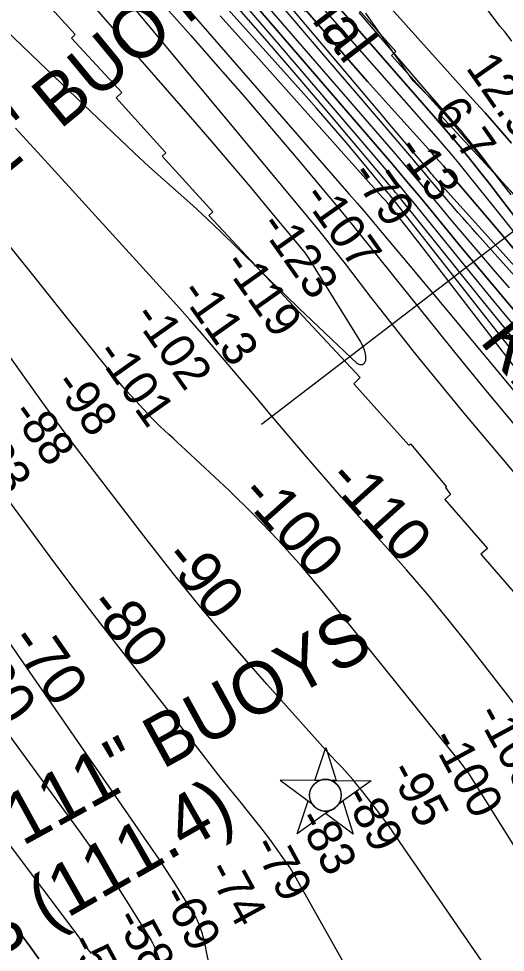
# Model space of a CAD drawing. Extents: x 3625074 to 3663148, y 511451 to 537151.
# Drawn here: x 3630601 to 3631539, y 530470 to 532267 of the extents above; entities that cross this region are included whole.
import ezdxf

# ---------------------------------------------------------------- set-up
doc = ezdxf.new("R2010")
doc.units = 0
for name, color, linetype in [('V-CHAN-NAID', 7, 'Continuous'), ('V-RIVR-EDGE', 7, 'Continuous'), ('V-RIVR-IDEN', 7, 'Continuous'), ('V-RIVR-RANG', 7, 'Continuous'), ('V-RRAP-RVMT', 7, 'Continuous'), ('V-RRAP-RVMT-IDEN', 7, 'Continuous'), ('V-SITE-VEGE', 7, 'Continuous'), ('V-TOPO-DPTH', 7, 'Continuous'), ('V-TOPO-MAJR', 7, 'Continuous'), ('V-TOPO-MAJR-IDEN', 7, 'Continuous'), ('V-TOPO-MINR', 7, 'Continuous'), ('V-TOPO-MINR-IDEN', 7, 'Continuous'), ('V-TOPO-WATR', 7, 'Continuous')]:
    doc.layers.add(name, color=color, linetype=linetype)

msp = doc.modelspace()

# ---------------------------------------------------------------- linework, layer by layer
at = {"layer": 'V-CHAN-NAID'}
for points in [[(3631181, 530800.8), (3631171.5, 530800.9), (3631192.6, 530864.4), (3631212.8, 530800.6), (3631203.2, 530800.6), (3631201.6, 530801.2), (3631199.6, 530801.8), (3631197.5, 530802.3), (3631195.5, 530802.6), (3631194.3, 530802.7), (3631192.8, 530802.8), (3631191.1, 530802.8), (3631189.7, 530802.7), (3631187.8, 530802.5), (3631186.4, 530802.3), (3631184.6, 530801.9), (3631183.1, 530801.5), (3631182.1, 530801.2)], [(3631181, 530800.8), (3631104.6, 530801.3), (3631166.1, 530755.9), (3631165, 530757.9), (3631164.2, 530759.5), (3631163.4, 530761.5), (3631162.7, 530763.5), (3631162.3, 530764.8), (3631162, 530766.5), (3631161.7, 530767.9), (3631161.5, 530769.5), (3631161.4, 530771.2), (3631161.4, 530772.8), (3631161.5, 530774.9), (3631161.7, 530776.5), (3631162.1, 530778.7), (3631162.6, 530780.6), (3631163.2, 530782.5), (3631163.8, 530784.2), (3631164.5, 530785.8), (3631165.4, 530787.3), (3631166.4, 530789.1), (3631167.5, 530790.5), (3631168.5, 530791.8), (3631169.5, 530792.9), (3631170.8, 530794.3), (3631171.8, 530795.2), (3631173.5, 530796.6), (3631174.7, 530797.5), (3631176.4, 530798.6), (3631178.2, 530799.5), (3631179.6, 530800.2)], [(3631203.2, 530800.6), (3631279.7, 530800.1), (3631217.5, 530755.6), (3631218.4, 530757.1), (3631219.4, 530758.9), (3631220.1, 530760.5), (3631220.9, 530762.5), (3631221.4, 530764.2), (3631221.8, 530765.9), (3631222.2, 530767.9), (3631222.3, 530769.5), (3631222.5, 530771.7), (3631222.4, 530773.7), (3631222.3, 530776), (3631222, 530777.7), (3631221.5, 530779.9), (3631220.9, 530782.1), (3631220.1, 530784.1), (3631219.5, 530785.5), (3631218.4, 530787.4), (3631217.4, 530789.1), (3631216.2, 530790.8), (3631214.9, 530792.4), (3631213.6, 530793.8), (3631212, 530795.3), (3631210.3, 530796.7), (3631208.6, 530797.9), (3631206.7, 530799), (3631205.2, 530799.8)], [(3631199.5, 530742.7), (3631137.3, 530698.2), (3631158.4, 530761.6), (3631166.1, 530755.9), (3631166.8, 530755), (3631168.1, 530753.1), (3631169.4, 530751.7), (3631170.8, 530750.2), (3631172.2, 530749), (3631173.7, 530747.8), (3631175.1, 530746.8), (3631176.7, 530745.8), (3631178.5, 530744.9), (3631180.2, 530744.1), (3631181.7, 530743.5), (3631183.3, 530743), (3631185.5, 530742.4), (3631187.1, 530742.1), (3631189.1, 530741.9), (3631190.6, 530741.8), (3631192.5, 530741.7), (3631194.2, 530741.8), (3631195.9, 530742), (3631197.8, 530742.3)], [(3631217.5, 530755.6), (3631225.3, 530761.2), (3631245.5, 530697.4), (3631191.7, 530737.1), (3631199.5, 530742.7), (3631201.1, 530743.2), (3631202.8, 530743.7), (3631204.9, 530744.6), (3631206.7, 530745.5), (3631208.5, 530746.6), (3631210.3, 530747.8), (3631211.8, 530749.1), (3631213.1, 530750.3), (3631214.5, 530751.7), (3631215.7, 530753.1), (3631216.8, 530754.5)]]:
    msp.add_lwpolyline(points, close=True, dxfattribs=at)
msp.add_circle((3631191.9, 530772.3), 30.5, dxfattribs=at)
at = {"layer": 'V-RIVR-EDGE'}
msp.add_lwpolyline([(3632616.5, 530359.5), (3632551.2, 530504.9), (3632526.9, 530565), (3632500, 530613.5), (3632468.3, 530660.7), (3632424.3, 530720.9), (3632375.5, 530808.6), (3632335.9, 530879.8), (3632296.8, 530951.6), (3632193.7, 531111.2), (3632160.1, 531171.3), (3632085.6, 531248.1), (3632017.2, 531345.7), (3631978.1, 531409.5), (3631886.6, 531550), (3631859.1, 531580.7), (3631768.7, 531690), (3631650.7, 531826.3), (3631587.8, 531891.4), (3631527.9, 531958.4), (3631408.2, 532100.2), (3631361.1, 532147.5), (3631269.5, 532277.6)], dxfattribs=at)
at = {"layer": 'V-RIVR-RANG'}
msp.add_line((3631862.8, 532093.9), (3631068.6, 531486.3), dxfattribs=at)
at = {"layer": 'V-RRAP-RVMT'}
for p, q in [((3631327.8, 532204), (3631232.6, 532311.2)), ((3630663.9, 532286.7), (3630709.3, 532236.8)), ((3630709.3, 532236.8), (3630702.2, 532229.6)), ((3630702.2, 532229.6), (3630799.5, 532125.1)), ((3631319, 532196.3), (3631327.8, 532204)), ((3631418, 532087.2), (3631319, 532196.3)), ((3630799.5, 532125.1), (3630788.7, 532115)), ((3630788.7, 532115), (3630884.4, 532009.2)), ((3631412.8, 532082.4), (3631418, 532087.2)), ((3631601.6, 531878.4), (3631412.8, 532082.4)), ((3630884.4, 532009.2), (3630877.3, 532002.3)), ((3630877.3, 532002.3), (3630975.1, 531895.5)), ((3630975.1, 531895.5), (3630966.9, 531888.1)), ((3630966.9, 531888.1), (3631259, 531576.3)), ((3631259, 531576.3), (3631246.4, 531564.3)), ((3631246.4, 531564.3), (3631352.6, 531446.2)), ((3631352.6, 531446.2), (3631355.9, 531449)), ((3631355.9, 531449), (3631425, 531366.1)), ((3631432.8, 531351.2), (3631422, 531341.9)), ((3631425, 531366.1), (3631423, 531364.4)), ((3631423, 531364.4), (3631432.8, 531351.2)), ((3631422, 531341.9), (3631504, 531247.5)), ((3631504, 531247.5), (3631491.1, 531236.3)), ((3631491.1, 531236.3), (3631562.5, 531154))]:
    msp.add_line(p, q, dxfattribs=at)
at = {"layer": 'V-SITE-VEGE'}
msp.add_lwpolyline([(3631551.1, 532224), (3631538, 532241.5), (3631527.8, 532252.9), (3631495.6, 532295.9)], dxfattribs=at)
at = {"layer": 'V-TOPO-DPTH'}
for points in [[(3630735.4, 532840.6), (3631404.7, 532075.2), (3631428.2, 532047.8), (3631451.4, 532020.3), (3631474.2, 531992.3), (3631496.6, 531964.1), (3631506.8, 531951), (3631533.9, 531916), (3631560.9, 531880.8)], [(3631560.9, 531880.8), (3631533.9, 531916), (3631506.8, 531951), (3631496.6, 531964.1), (3631474.2, 531992.3), (3631451.4, 532020.3), (3631428.2, 532047.8), (3631404.7, 532075.2), (3630735.4, 532840.6)], [(3630664.1, 532771), (3631322.4, 532011.4), (3631344.4, 531985.9), (3631366.3, 531960.3), (3631388, 531934.6), (3631409.7, 531908.8), (3631433, 531880.7), (3631455.3, 531854.2), (3631477.7, 531827.8), (3631500.2, 531801.5), (3631522.9, 531775.3), (3631545.7, 531749.3)], [(3630664.1, 532771), (3631322.4, 532011.4), (3631344.4, 531985.9), (3631366.3, 531960.3), (3631388, 531934.6), (3631409.7, 531908.8), (3631433, 531880.7), (3631455.3, 531854.2), (3631477.7, 531827.8), (3631500.2, 531801.5), (3631522.9, 531775.3), (3631545.7, 531749.3)], [(3631563.5, 531696.6), (3631526.5, 531740.2), (3631489.7, 531784.1), (3631453.1, 531828.2), (3631383.9, 531912), (3631368, 531931.1), (3631352, 531950.2), (3631335.9, 531969.2), (3631319.7, 531988.2), (3630888.7, 532488.3)], [(3630888.7, 532488.3), (3631319.7, 531988.2), (3631335.9, 531969.2), (3631352, 531950.2), (3631368, 531931.1), (3631383.9, 531912), (3631453.1, 531828.2), (3631489.7, 531784.1), (3631526.5, 531740.2), (3631563.5, 531696.6)], [(3631234.7, 532380.8), (3631482.6, 532104.9), (3631499.8, 532085.7), (3631516.8, 532066.4), (3631533.8, 532047), (3631550.6, 532027.6)], [(3631596.7, 531727.4), (3631484.5, 531852.5), (3631475.1, 531862.9), (3631465.8, 531873.3), (3631456.5, 531883.8), (3631447.3, 531894.2), (3631438.1, 531904.8), (3631428.9, 531915.3), (3631419.8, 531926), (3631410.8, 531936.7), (3631405.3, 531943.3), (3631393.6, 531957.3), (3631381.9, 531971.3), (3631370, 531985.2), (3631358.2, 531999.2), (3631255.9, 532118.9), (3631192.9, 532192.6), (3631129.9, 532266.4), (3631067, 532340.2)], [(3631596.7, 531727.4), (3631484.5, 531852.5), (3631475.1, 531862.9), (3631465.8, 531873.3), (3631456.5, 531883.8), (3631447.3, 531894.2), (3631438.1, 531904.8), (3631428.9, 531915.3), (3631419.8, 531926), (3631410.8, 531936.7), (3631405.3, 531943.3), (3631393.6, 531957.3), (3631381.9, 531971.3), (3631370, 531985.2), (3631358.2, 531999.2), (3631255.9, 532118.9), (3631192.9, 532192.6), (3631129.9, 532266.4), (3631067, 532340.2)], [(3631137.2, 532303.2), (3631182.1, 532250.6), (3631227.3, 532198.3), (3631273, 532146.5), (3631319.1, 532095), (3631396.6, 532009.3), (3631404.1, 532000.8), (3631411.7, 531992.3), (3631419.2, 531983.7), (3631426.6, 531975.1), (3631537.8, 531844.5), (3631599.9, 531769.8)], [(3631599.9, 531769.8), (3631537.8, 531844.5), (3631426.6, 531975.1), (3631419.2, 531983.7), (3631411.7, 531992.3), (3631404.1, 532000.8), (3631396.6, 532009.3), (3631319.1, 532095), (3631273, 532146.5), (3631227.3, 532198.3), (3631182.1, 532250.6), (3631137.2, 532303.2)], [(3630590.9, 530523.3), (3630607.5, 530501.6), (3630623.6, 530479.6), (3630639.2, 530457.2)], [(3630639.2, 530457.2), (3630623.6, 530479.6), (3630607.5, 530501.6), (3630590.9, 530523.3)]]:
    msp.add_lwpolyline(points, dxfattribs=at)
at = {"layer": 'V-TOPO-MAJR'}
for points in [[(3630575.5, 532635.8), (3630932.4, 532234.8), (3630984.7, 532175.5), (3631036.6, 532115.9), (3631088, 532055.9), (3631139.1, 531995.6), (3631231.1, 531885.9), (3631235.8, 531880.2), (3631240.6, 531874.5), (3631245.3, 531868.7), (3631250, 531862.9), (3631440.6, 531625.2), (3631497.6, 531555.5), (3631555.2, 531486.5), (3631614.1, 531418.4), (3631673.7, 531351), (3631759.9, 531255.2), (3631776.9, 531236), (3631793.7, 531216.8)], [(3631575.3, 531652.7), (3631522.9, 531716), (3631470.8, 531779.4), (3631360.3, 531915), (3631349.6, 531928), (3631338.8, 531941), (3631328, 531953.8), (3631317.1, 531966.7), (3631101.6, 532218.8), (3631022.3, 532311)], [(3631714.4, 530421.9), (3631469.8, 530812), (3631468.9, 530813.3), (3631466.8, 530816.3), (3631464.3, 530819.7), (3631463.1, 530821.4), (3631461.8, 530823), (3631458.7, 530827.2), (3631455.8, 530830.9), (3631453, 530834.6), (3631450.1, 530838.3), (3631447.1, 530841.9), (3631189.6, 531161.2), (3631146, 531213), (3631101, 531263.5), (3631054, 531312.1), (3631005.5, 531359.4), (3630922.8, 531436.8), (3630914.7, 531444.4), (3630906.4, 531451.9), (3630898.1, 531459.4), (3630889.8, 531466.8), (3630881.5, 531474.2), (3630873.4, 531481.9), (3630865.5, 531489.7), (3630857.8, 531497.8), (3630817.5, 531540.9), (3630808.4, 531550.8), (3630799.6, 531560.9), (3630790.9, 531571.1), (3630782.4, 531581.5), (3630683.5, 531705.1), (3630625.5, 531777.2), (3630567.3, 531849.2)], [(3630414.9, 530899.7), (3630722.5, 530491.2), (3630728.4, 530483.4), (3630734.2, 530475.6), (3630740.1, 530467.9)]]:
    msp.add_lwpolyline(points, dxfattribs=at)
at = {"layer": 'V-TOPO-MINR'}
for points in [[(3631557.6, 531789.4), (3631421.7, 531939.7), (3631418.8, 531942.9), (3631415.9, 531946.1), (3631413.1, 531949.4), (3631410.2, 531952.6), (3631407.3, 531955.8), (3631404.5, 531959.1), (3631401.7, 531962.4), (3631398.9, 531965.7), (3631397.1, 531967.9), (3631393.3, 531972.4), (3631389.6, 531976.8), (3631385.9, 531981.2), (3631382.2, 531985.6), (3631352.6, 532020.4), (3631334.1, 532042.2), (3631315.6, 532064), (3631297.1, 532085.8), (3631278.6, 532107.7), (3630700.4, 532792.3)], [(3631598.1, 531569.9), (3631522.1, 531665.9), (3631322.1, 531920.1), (3631319.8, 531923), (3631317.5, 531925.9), (3631315.2, 531928.8), (3631312.8, 531931.6), (3631260.9, 531994.1), (3631232.4, 532028), (3631203.7, 532061.6), (3631174.5, 532095), (3631145.1, 532128.1), (3630644.3, 532686.4)], [(3630506.3, 532563.9), (3630935.4, 532073.4), (3630972.7, 532030.4), (3631009.8, 531987.1), (3631046.5, 531943.6), (3631083, 531899.9), (3631149.6, 531819.4), (3631152.5, 531815.7), (3631155.3, 531811.9), (3631158, 531808), (3631160.6, 531804.1), (3631259.7, 531645.2), (3631264.1, 531636.5), (3631267.3, 531627.6), (3631268.8, 531618.3), (3631269.2, 531608.7), (3631266.7, 531603.7), (3631263.4, 531600.7)], [(3631563.5, 531696.6), (3631526.5, 531740.2), (3631489.7, 531784.1), (3631453.1, 531828.2), (3631383.9, 531912), (3631368, 531931.1), (3631352, 531950.2), (3631335.9, 531969.2), (3631319.7, 531988.2), (3630888.7, 532488.3)], [(3630732.5, 532396.6), (3631157.4, 531885.5), (3631175.8, 531863.1), (3631194, 531840.7), (3631211.9, 531818), (3631229.7, 531795.2), (3631279.6, 531730.3), (3631322.2, 531675.8), (3631365.1, 531621.7), (3631408.8, 531568), (3631452.9, 531514.8), (3631465.3, 531500), (3631503.6, 531454.4), (3631541.9, 531408.9), (3631580.3, 531363.5), (3631618.8, 531318.1), (3631657.2, 531272.7), (3631695.4, 531227.2)], [(3631571.5, 531836.1), (3631525.9, 531893.6), (3631465.1, 531969.2), (3631449.4, 531988.5), (3631433.5, 532007.6), (3631417.3, 532026.6), (3631401, 532045.4), (3631091, 532397.1)], [(3631550.6, 532027.6), (3631533.8, 532047), (3631516.8, 532066.4), (3631499.8, 532085.7), (3631482.6, 532104.9), (3631234.7, 532380.8)], [(3631596.7, 531727.4), (3631484.5, 531852.5), (3631475.1, 531862.9), (3631465.8, 531873.3), (3631456.5, 531883.8), (3631447.3, 531894.2), (3631438.1, 531904.8), (3631428.9, 531915.3), (3631419.8, 531926), (3631410.8, 531936.7), (3631405.3, 531943.3), (3631393.6, 531957.3), (3631381.9, 531971.3), (3631370, 531985.2), (3631358.2, 531999.2), (3631255.9, 532118.9), (3631192.9, 532192.6), (3631129.9, 532266.4), (3631067, 532340.2)], [(3630886.7, 532332.4), (3631236.8, 531930.3), (3631252.8, 531911.8), (3631268.8, 531893.2), (3631284.7, 531874.6), (3631300.4, 531855.9), (3631354.3, 531791.7), (3631397, 531740.9), (3631439.5, 531690), (3631482, 531639), (3631524.4, 531588), (3631526.9, 531585), (3631570.4, 531532.4), (3631613.7, 531479.6)], [(3631599.9, 531769.8), (3631537.8, 531844.5), (3631426.6, 531975.1), (3631419.2, 531983.7), (3631411.7, 531992.3), (3631404.1, 532000.8), (3631396.6, 532009.3), (3631319.1, 532095), (3631273, 532146.5), (3631227.3, 532198.3), (3631182.1, 532250.6), (3631137.2, 532303.2)], [(3631554.8, 531650.2), (3631485.8, 531735.4), (3631339.3, 531917.8), (3631333.2, 531925.3), (3631327.1, 531932.7), (3631321, 531940.1), (3631314.8, 531947.5), (3631202, 532081.1), (3631139, 532154.9), (3631075.7, 532228.4), (3631011.7, 532301.4)], [(3631263.4, 531600.7), (3631259, 531600.6), (3631253.8, 531602.5), (3631140.9, 531710), (3631113.4, 531736.3), (3631086, 531762.8), (3631058.7, 531789.5), (3631031.6, 531816.3), (3631018.5, 531829.3), (3630991.5, 531855.7), (3630964.1, 531881.8), (3630936.2, 531907.3), (3630908, 531932.4), (3630879.8, 531957.5), (3630851.7, 531982.8), (3630824, 532008.5), (3630796.5, 532034.4), (3630640.9, 532183), (3630590.8, 532231.3), (3630541.1, 532280)], [(3631619.5, 531514.5), (3631371.7, 531836.2), (3631364.1, 531846.1), (3631356.5, 531856), (3631348.9, 531865.8), (3631341.3, 531875.7), (3631335.3, 531883.5), (3631330.6, 531889.4), (3631325.9, 531895.3), (3631321.1, 531901.1), (3631316.2, 531906.8), (3631311.2, 531912.5), (3631306.3, 531918.2), (3631301.3, 531923.9), (3631296.3, 531929.5), (3631147.7, 532095.5), (3631068.4, 532184.1), (3630989.1, 532272.7)], [(3631549.7, 531928.3), (3631536.3, 531945.5), (3631523.1, 531962.7), (3631510.5, 531979.5), (3631503.6, 531988.4), (3631496.8, 531997.4), (3631489.9, 532006.3), (3631483, 532015.1), (3631476, 532024), (3631469, 532032.7), (3631461.7, 532041.3), (3631454.4, 532049.9), (3631383.9, 532131.1), (3631341.4, 532180.3), (3631299.1, 532229.7), (3631257.1, 532279.4)], [(3631570.9, 530929.3), (3631467.5, 531061.9), (3631428.5, 531110.8), (3631388.7, 531159.1), (3631347.9, 531206.5), (3631306.3, 531253.3), (3631291.1, 531270), (3631256.8, 531308.1), (3631222.7, 531346.4), (3631188.9, 531385.1), (3631155.4, 531424), (3631122.1, 531463), (3631088.8, 531502.1), (3631055.6, 531541.3), (3631022.5, 531580.4), (3630986.6, 531622.9), (3630968, 531644.6), (3630949.2, 531666.3), (3630930.2, 531687.7), (3630911.1, 531709), (3630658.3, 531986.9), (3630594.6, 532056.5)], [(3631507.3, 530432.1), (3631314.5, 530712), (3631310.1, 530718.3), (3631305.7, 530724.5), (3631301.1, 530730.7), (3631296.5, 530736.8), (3631264.2, 530778.6), (3631254.5, 530790.7), (3631244.6, 530802.6), (3631234.3, 530814.2), (3631223.8, 530825.5), (3631213.1, 530836.7), (3631202.5, 530848), (3631192, 530859.5), (3631181.6, 530871), (3631078.7, 530986.3), (3631017.7, 531056.1), (3630957.7, 531126.8), (3630899.3, 531198.8), (3630841.9, 531271.7), (3630725, 531423.6), (3630704, 531451.1), (3630683.2, 531478.8), (3630662.7, 531506.7), (3630642.4, 531534.8), (3630481.7, 531759.3)], [(3630568.3, 531357), (3630623.3, 531281.9), (3630660.8, 531231), (3630698.7, 531180.3), (3630737, 531130.1), (3630775.7, 531080), (3630949.6, 530856.9), (3630969.3, 530831.8), (3630989.2, 530806.7), (3631009.2, 530781.8), (3631029.3, 530757), (3631038.7, 530745.5), (3631054.1, 530726.4), (3631069.1, 530707.1), (3631083.8, 530687.5), (3631098.2, 530667.7), (3631119.9, 530637.2), (3631123.2, 530632.4), (3631126.3, 530627.6), (3631129.3, 530622.7), (3631132.3, 530617.7), (3631494.3, 529974.6)], [(3630430.8, 531284.7), (3630854.6, 530672.1), (3630870.5, 530648.9), (3630886.1, 530625.4), (3630901.3, 530601.8), (3630916.3, 530578), (3630942.7, 530535.5), (3630944.2, 530532.8), (3630945.6, 530530), (3630946.8, 530527.1), (3630947.9, 530524.2), (3630954, 530506), (3630955.2, 530502.1), (3630956.3, 530498.1), (3630957.3, 530494.2), (3630958.2, 530490.2), (3630959, 530486.1), (3630959.8, 530482.1), (3630960.7, 530478.1), (3630961.5, 530474.1), (3631015.7, 530219.5)], [(3630331.2, 531230.2), (3630719.1, 530700.6), (3630744.2, 530665.5), (3630768.7, 530630), (3630792.4, 530594), (3630815.6, 530557.6), (3630855.9, 530492.6), (3630858.4, 530488.4), (3630860.6, 530484.1), (3630862.7, 530479.7), (3630864.5, 530475.2), (3630880, 530433.8)], [(3630590.9, 530523.3), (3630607.5, 530501.6), (3630623.6, 530479.6), (3630639.2, 530457.2)]]:
    msp.add_lwpolyline(points, dxfattribs=at)
at = {"layer": 'V-TOPO-WATR'}
msp.add_lwpolyline([(3631560.9, 531880.8), (3631533.9, 531916), (3631506.8, 531951), (3631496.6, 531964.1), (3631474.2, 531992.3), (3631451.4, 532020.3), (3631428.2, 532047.8), (3631404.7, 532075.2), (3630735.4, 532840.6)], dxfattribs=at)

# ---------------------------------------------------------------- texts
at = {"layer": 'V-CHAN-NAID'}
for s, rotation, p in [('MILE "111" BUOYS #2 ', 39.4931, (3630136.6, 531604.6)), ('MILE "111" BUOYS', 28.7532, (3630260, 530482.6)), (' #3 (111.4)', 29.6667, (3630461.6, 530402.7))]:
    msp.add_text(s, height=100, rotation=rotation, dxfattribs=at).set_placement(p)
at = {"layer": 'V-RIVR-IDEN'}
msp.add_text('Aerial', height=83, rotation=307.4314, dxfattribs=at).set_placement((3631059, 532401.4))
at = {"layer": 'V-RIVR-RANG'}
for s, rotation, p in [('12.9', 305.0383, (3631461, 532172.7)), ('6.7', 305.0383, (3631398.5, 532087.7)), ('-13', 305.3233, (3631326.7, 532015.3)), ('-79', 305.3233, (3631238.7, 531966.5)), ('-107', 305.3233, (3631146.1, 531924.1)), ('-123', 305.3233, (3631062.9, 531868.7)), ('-119', 305.3233, (3630992.9, 531794.5)), ('-113', 305.3233, (3630909.2, 531739.7)), ('-102', 305.3233, (3630819.2, 531693.7)), ('-101', 305.3233, (3630747.1, 531622.5)), ('-98', 305.3233, (3630666.4, 531563.4)), ('-88', 305.3233, (3630584.1, 531506.6)), ('-83', 305.3233, (3630500.8, 531451.1)), ('-105', 298.5245, (3631480.9, 530928.5)), ('-100', 298.5245, (3631393.3, 530880.3)), ('-95', 298.5245, (3631312.7, 530819.1)), ('-89', 298.5245, (3631225.1, 530770.9)), ('-83', 298.5245, (3631135.5, 530726.3)), ('-79', 298.5245, (3631049.4, 530675.3)), ('-74', 298.5245, (3630961.5, 530627.8)), ('-69', 298.5245, (3630873.7, 530579.8)), ('-58', 298.5245, (3630784.4, 530534.8)), ('-50', 298.5245, (3630696.3, 530487.5))]:
    msp.add_text(s, height=67, rotation=rotation, dxfattribs=at).set_placement(p)
at = {"layer": 'V-RRAP-RVMT-IDEN'}
msp.add_text('KENNER', height=100, rotation=308.1972, dxfattribs=at).set_placement((3631487.3, 531646.7))
at = {"layer": 'V-TOPO-MAJR-IDEN'}
msp.add_text('-100', height=83, rotation=311.6883, dxfattribs=at).set_placement((3631024.4, 531349.5))
at = {"layer": 'V-TOPO-MINR-IDEN'}
for s, rotation, p in [('-110', 312.0177, (3631193, 531378.9)), ('-90', 309.0498, (3630876.3, 531227.2)), ('-80', 307.9374, (3630731.7, 531136.5)), ('-70', 304.683, (3630580, 531069)), ('-60', 306.2189, (3630479.2, 531028.2))]:
    msp.add_text(s, height=83, rotation=rotation, dxfattribs=at).set_placement(p)

doc.saveas('drawing.dxf')
